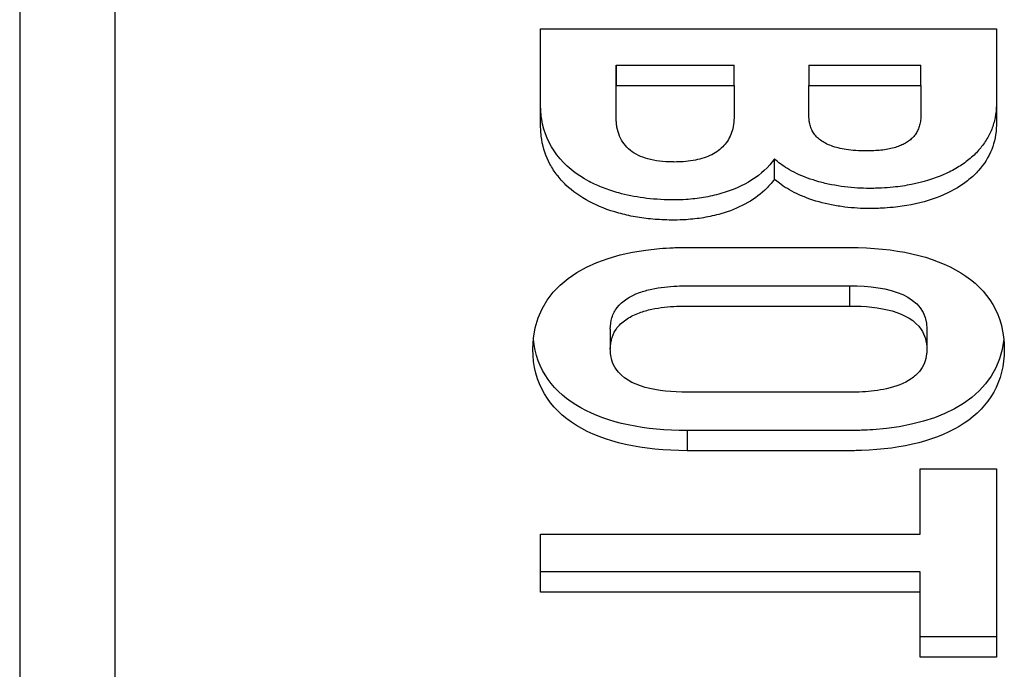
# Model space of a CAD drawing. Header units: millimetres. Extents: x 0 to 4378, y 0 to 2376.
# Tile 576 of 656: x 2233 to 2250, y 1211 to 1222. Entities that reach past the tile are written whole.
import ezdxf

# ---------------------------------------------------------------- set-up
doc = ezdxf.new("R2010")
doc.units = ezdxf.units.MM
doc.header["$LTSCALE"] = 0.2

# ---------------------------------------------------------------- blocks, each defined once
blk = doc.blocks.new('A$C1d6742d2')
for p, q in [((-18.145, 722.509), (-18.145, 688.295)), ((-9.002, 722.138), (-1.001, 722.138)), ((-7.676, 721.498), (-7.676, 721.144)), ((-7.676, 721.498), (-5.607, 721.498)), ((-7.676, 721.144), (-7.676, 721.498)), ((-5.607, 721.144), (-5.607, 721.498)), ((-4.293, 721.498), (-4.293, 721.144)), ((-4.293, 721.498), (-2.327, 721.498)), ((-2.327, 721.144), (-2.327, 721.498)), ((-7.676, 721.144), (-5.607, 721.144)), ((-4.293, 721.144), (-2.327, 721.144)), ((-2.327, 720.989), (-2.327, 720.635)), ((-5.607, 720.948), (-5.607, 720.595)), ((-4.899, 719.503), (-4.899, 719.857)), ((-3.573, 717.277), (-3.573, 717.631)), ((-7.779, 716.871), (-7.779, 716.518)), ((-2.224, 716.871), (-2.224, 716.518)), ((-6.43, 715.093), (-6.43, 714.74)), ((-2.339, 714.419), (-1.001, 714.419)), ((-2.339, 713.279), (-2.339, 714.419)), ((-1.001, 714.419), (-1.001, 711.121)), ((-9.002, 713.279), (-2.339, 713.279)), ((-9.002, 712.261), (-9.002, 713.279)), ((-2.339, 712.614), (-9.002, 712.614)), ((-2.339, 712.261), (-2.339, 712.614)), ((-2.339, 712.261), (-9.002, 712.261)), ((-2.339, 711.121), (-2.339, 712.261)), ((-1.001, 711.475), (-2.339, 711.475)), ((-1.001, 711.121), (-2.339, 711.121))]:
    blk.add_line(p, q)
for points, knots in [([(-16.474, 723.155), (-16.474, 717.451), (-16.474, 711.748), (-16.474, 700.34), (-16.474, 694.637), (-16.474, 688.933)], [0.000001, 0.000001, 0.000001, 0.000001, 2.419796, 2.419796, 4.839592, 4.839592, 4.839592, 4.839592]), ([(-4.899, 719.857), (-5.104, 719.567), (-5.439, 719.363), (-5.839, 719.248), (-5.937, 719.22), (-6.039, 719.197), (-6.144, 719.179), (-6.243, 719.163), (-6.346, 719.151), (-6.45, 719.144), (-6.518, 719.14), (-6.588, 719.138), (-6.659, 719.138), (-6.675, 719.138), (-6.69, 719.138), (-6.706, 719.138), (-7.051, 719.142), (-7.36, 719.185), (-7.632, 719.26), (-7.727, 719.285), (-7.816, 719.315), (-7.901, 719.348), (-7.988, 719.382), (-8.071, 719.42), (-8.148, 719.461), (-8.383, 719.586), (-8.573, 719.743), (-8.715, 719.928), (-8.854, 720.109), (-8.946, 720.317), (-8.983, 720.549), (-8.99, 720.59), (-8.994, 720.631), (-8.998, 720.673), (-9, 720.702), (-9.001, 720.732), (-9.002, 720.762), (-9.002, 720.77), (-9.002, 720.778), (-9.002, 720.786), (-9.002, 721.091), (-9.002, 721.395), (-9.002, 721.707), (-9.002, 721.851), (-9.002, 721.995), (-9.002, 722.138)], [0, 0, 0, 0, 0.1556836, 0.1556836, 0.1556836, 0.1937684, 0.1937684, 0.1937684, 0.2299256, 0.2299256, 0.2299256, 0.2538172, 0.2538172, 0.2538172, 0.2590254, 0.2590254, 0.2590254, 0.3716269, 0.3716269, 0.3716269, 0.4105239, 0.4105239, 0.4105239, 0.4502128, 0.4502128, 0.4502128, 0.5704985, 0.5704985, 0.5704985, 0.6884548, 0.6884548, 0.6884548, 0.7089529, 0.7089529, 0.7089529, 0.7234326, 0.7234326, 0.7234326, 0.7272652, 0.7272652, 0.7272652, 0.8754826, 0.8754826, 0.8754826, 0.9436126, 0.9436126, 0.9436126, 0.9436126]), ([(-4.899, 719.503), (-4.949, 719.433), (-5.006, 719.367), (-5.07, 719.307), (-5.271, 719.12), (-5.536, 718.981), (-5.839, 718.894), (-5.937, 718.866), (-6.039, 718.843), (-6.144, 718.826), (-6.243, 718.809), (-6.346, 718.798), (-6.45, 718.791), (-6.518, 718.786), (-6.588, 718.784), (-6.659, 718.784), (-6.675, 718.784), (-6.69, 718.784), (-6.706, 718.784), (-6.819, 718.786), (-6.928, 718.791), (-7.033, 718.8), (-7.14, 718.81), (-7.243, 718.824), (-7.342, 718.841), (-7.443, 718.859), (-7.54, 718.881), (-7.632, 718.906), (-7.823, 718.958), (-7.995, 719.026), (-8.148, 719.108), (-8.304, 719.191), (-8.441, 719.288), (-8.557, 719.399), (-8.615, 719.454), (-8.668, 719.513), (-8.715, 719.574), (-8.762, 719.635), (-8.803, 719.699), (-8.839, 719.766), (-8.91, 719.898), (-8.958, 720.042), (-8.983, 720.196), (-8.99, 720.236), (-8.994, 720.277), (-8.998, 720.319), (-9, 720.349), (-9.001, 720.378), (-9.002, 720.409), (-9.002, 720.417), (-9.002, 720.425), (-9.002, 720.433), (-9.002, 720.981), (-9.002, 721.573), (-9.002, 722.138)], [0, 0, 0, 0, 0.037807, 0.037807, 0.037807, 0.155684, 0.155684, 0.155684, 0.193768, 0.193768, 0.193768, 0.229926, 0.229926, 0.229926, 0.253817, 0.253817, 0.253817, 0.259025, 0.259025, 0.259025, 0.295833, 0.295833, 0.295833, 0.333377, 0.333377, 0.333377, 0.371627, 0.371627, 0.371627, 0.450213, 0.450213, 0.450213, 0.53037, 0.53037, 0.53037, 0.570499, 0.570499, 0.570499, 0.610248, 0.610248, 0.610248, 0.688455, 0.688455, 0.688455, 0.708953, 0.708953, 0.708953, 0.723433, 0.723433, 0.723433, 0.727295, 0.727295, 0.727295, 1, 1, 1, 1]), ([(-1.001, 722.138), (-1.001, 721.708), (-1.001, 721.276), (-1.001, 720.835), (-1.001, 720.824), (-1.002, 720.814), (-1.002, 720.803), (-1.004, 720.726), (-1.012, 720.653), (-1.026, 720.583), (-1.04, 720.511), (-1.06, 720.442), (-1.086, 720.376), (-1.113, 720.309), (-1.145, 720.245), (-1.183, 720.185), (-1.221, 720.122), (-1.266, 720.064), (-1.315, 720.008), (-1.366, 719.951), (-1.423, 719.897), (-1.484, 719.847), (-1.547, 719.795), (-1.615, 719.748), (-1.688, 719.704), (-1.762, 719.66), (-1.842, 719.619), (-1.925, 719.582), (-2.097, 719.507), (-2.288, 719.449), (-2.493, 719.408), (-2.597, 719.388), (-2.705, 719.372), (-2.817, 719.36), (-2.883, 719.353), (-2.951, 719.348), (-3.02, 719.345), (-3.054, 719.343), (-3.089, 719.342), (-3.124, 719.341), (-3.146, 719.341), (-3.167, 719.34), (-3.188, 719.34), (-3.202, 719.34), (-3.217, 719.34), (-3.23, 719.34), (-3.296, 719.34), (-3.369, 719.342), (-3.439, 719.346), (-3.59, 719.355), (-3.745, 719.374), (-3.896, 719.404), (-3.972, 719.419), (-4.047, 719.436), (-4.12, 719.457), (-4.257, 719.495), (-4.389, 719.543), (-4.51, 719.601), (-4.566, 719.628), (-4.62, 719.657), (-4.672, 719.689), (-4.755, 719.739), (-4.831, 719.795), (-4.899, 719.857)], [0.0614292, 0.0614292, 0.0614292, 0.0614292, 0.2854388, 0.2854388, 0.2854388, 0.2907392, 0.2907392, 0.2907392, 0.328313, 0.328313, 0.328313, 0.3667376, 0.3667376, 0.3667376, 0.4060575, 0.4060575, 0.4060575, 0.4463151, 0.4463151, 0.4463151, 0.4880471, 0.4880471, 0.4880471, 0.5306965, 0.5306965, 0.5306965, 0.5742196, 0.5742196, 0.5742196, 0.6635294, 0.6635294, 0.6635294, 0.7086783, 0.7086783, 0.7086783, 0.7356499, 0.7356499, 0.7356499, 0.7491356, 0.7491356, 0.7491356, 0.7573294, 0.7573294, 0.7573294, 0.762699, 0.762699, 0.762699, 0.7899458, 0.7899458, 0.7899458, 0.8487228, 0.8487228, 0.8487228, 0.8781535, 0.8781535, 0.8781535, 0.9329885, 0.9329885, 0.9329885, 0.9586021, 0.9586021, 0.9586021, 1, 1, 1, 1]), ([(-1.001, 722.138), (-1.001, 721.591), (-1.001, 721.043), (-1.001, 720.481), (-1.001, 720.47), (-1.002, 720.46), (-1.002, 720.449), (-1.005, 720.295), (-1.035, 720.153), (-1.086, 720.023), (-1.14, 719.887), (-1.218, 719.764), (-1.315, 719.655), (-1.366, 719.597), (-1.423, 719.543), (-1.484, 719.493), (-1.547, 719.442), (-1.615, 719.394), (-1.688, 719.351), (-1.992, 719.168), (-2.378, 719.052), (-2.817, 719.007), (-2.883, 719), (-2.951, 718.995), (-3.02, 718.991), (-3.054, 718.99), (-3.089, 718.988), (-3.124, 718.987), (-3.146, 718.987), (-3.167, 718.987), (-3.188, 718.986), (-3.202, 718.986), (-3.217, 718.986), (-3.23, 718.986), (-3.296, 718.986), (-3.369, 718.988), (-3.439, 718.992), (-3.514, 718.997), (-3.589, 719.004), (-3.665, 719.013), (-3.742, 719.023), (-3.82, 719.035), (-3.896, 719.05), (-4.045, 719.08), (-4.191, 719.12), (-4.327, 719.171), (-4.39, 719.194), (-4.451, 719.22), (-4.51, 719.248), (-4.566, 719.275), (-4.62, 719.304), (-4.672, 719.335), (-4.721, 719.365), (-4.768, 719.397), (-4.812, 719.431), (-4.842, 719.454), (-4.871, 719.478), (-4.899, 719.503)], [0, 0, 0, 0, 0.285439, 0.285439, 0.285439, 0.290739, 0.290739, 0.290739, 0.366738, 0.366738, 0.366738, 0.446315, 0.446315, 0.446315, 0.488047, 0.488047, 0.488047, 0.530697, 0.530697, 0.530697, 0.708678, 0.708678, 0.708678, 0.73565, 0.73565, 0.73565, 0.749136, 0.749136, 0.749136, 0.757329, 0.757329, 0.757329, 0.762699, 0.762699, 0.762699, 0.789946, 0.789946, 0.789946, 0.818999, 0.818999, 0.818999, 0.848723, 0.848723, 0.848723, 0.906488, 0.906488, 0.906488, 0.932988, 0.932988, 0.932988, 0.958602, 0.958602, 0.958602, 0.983123, 0.983123, 0.983123, 1, 1, 1, 1]), ([(-5.607, 721.144), (-5.607, 720.963), (-5.607, 720.782), (-5.607, 720.595), (-5.607, 720.589), (-5.607, 720.584), (-5.607, 720.579), (-5.608, 720.524), (-5.613, 720.472), (-5.623, 720.422), (-5.632, 720.374), (-5.645, 720.328), (-5.663, 720.285), (-5.68, 720.243), (-5.7, 720.204), (-5.725, 720.167), (-5.749, 720.131), (-5.776, 720.098), (-5.807, 720.067), (-5.838, 720.036), (-5.872, 720.008), (-5.91, 719.983), (-5.947, 719.958), (-5.988, 719.935), (-6.032, 719.915), (-6.075, 719.896), (-6.121, 719.879), (-6.171, 719.864), (-6.219, 719.85), (-6.272, 719.838), (-6.328, 719.828), (-6.382, 719.819), (-6.44, 719.812), (-6.502, 719.808), (-6.552, 719.804), (-6.604, 719.802), (-6.659, 719.802), (-6.668, 719.802), (-6.677, 719.803), (-6.687, 719.803), (-6.769, 719.804), (-6.845, 719.808), (-6.915, 719.817), (-7.063, 719.835), (-7.186, 719.87), (-7.287, 719.919), (-7.339, 719.944), (-7.386, 719.973), (-7.427, 720.006), (-7.47, 720.04), (-7.508, 720.079), (-7.539, 720.12), (-7.602, 720.205), (-7.642, 720.304), (-7.662, 720.415), (-7.667, 720.442), (-7.67, 720.47), (-7.672, 720.499), (-7.674, 720.513), (-7.675, 720.527), (-7.675, 720.542), (-7.675, 720.551), (-7.676, 720.56), (-7.676, 720.569), (-7.676, 720.575), (-7.676, 720.58), (-7.676, 720.586), (-7.676, 720.776), (-7.676, 720.96), (-7.676, 721.144)], [-1, -1, -1, -1, -0.858697, -0.858697, -0.858697, -0.854811, -0.854811, -0.854811, -0.814746, -0.814746, -0.814746, -0.775375, -0.775375, -0.775375, -0.737459, -0.737459, -0.737459, -0.700331, -0.700331, -0.700331, -0.663962, -0.663962, -0.663962, -0.628323, -0.628323, -0.628323, -0.593752, -0.593752, -0.593752, -0.559753, -0.559753, -0.559753, -0.526644, -0.526644, -0.526644, -0.499801, -0.499801, -0.499801, -0.495288, -0.495288, -0.495288, -0.455307, -0.455307, -0.455307, -0.371316, -0.371316, -0.371316, -0.327622, -0.327622, -0.327622, -0.281582, -0.281582, -0.281582, -0.188818, -0.188818, -0.188818, -0.166141, -0.166141, -0.166141, -0.154802, -0.154802, -0.154802, -0.147827, -0.147827, -0.147827, -0.143701, -0.143701, -0.143701, 0, 0, 0, 0]), ([(-2.327, 721.144), (-2.327, 720.98), (-2.327, 720.816), (-2.327, 720.635), (-2.327, 720.628), (-2.327, 720.622), (-2.328, 720.615), (-2.328, 720.613), (-2.328, 720.61), (-2.328, 720.607), (-2.329, 720.573), (-2.332, 720.542), (-2.337, 720.512), (-2.342, 720.481), (-2.349, 720.453), (-2.357, 720.426), (-2.366, 720.399), (-2.376, 720.373), (-2.388, 720.349), (-2.401, 720.325), (-2.415, 720.302), (-2.43, 720.281), (-2.446, 720.259), (-2.463, 720.239), (-2.482, 720.22), (-2.502, 720.201), (-2.523, 720.184), (-2.545, 720.167), (-2.568, 720.151), (-2.593, 720.135), (-2.619, 720.121), (-2.646, 720.107), (-2.674, 720.094), (-2.704, 720.083), (-2.735, 720.071), (-2.767, 720.06), (-2.8, 720.051), (-2.835, 720.041), (-2.871, 720.033), (-2.909, 720.026), (-2.948, 720.019), (-2.988, 720.014), (-3.03, 720.009), (-3.07, 720.005), (-3.111, 720.002), (-3.153, 719.999), (-3.178, 719.998), (-3.204, 719.997), (-3.23, 719.997), (-3.241, 719.997), (-3.252, 719.996), (-3.264, 719.996), (-3.271, 719.996), (-3.279, 719.996), (-3.286, 719.996), (-3.349, 719.996), (-3.411, 719.998), (-3.472, 720.002), (-3.529, 720.006), (-3.585, 720.012), (-3.639, 720.02), (-3.687, 720.028), (-3.735, 720.037), (-3.78, 720.048), (-3.821, 720.058), (-3.862, 720.071), (-3.9, 720.085), (-3.936, 720.098), (-3.97, 720.113), (-4.002, 720.13), (-4.032, 720.146), (-4.061, 720.163), (-4.088, 720.183), (-4.113, 720.202), (-4.137, 720.222), (-4.158, 720.244), (-4.178, 720.266), (-4.197, 720.289), (-4.213, 720.313), (-4.228, 720.337), (-4.242, 720.362), (-4.253, 720.389), (-4.264, 720.415), (-4.273, 720.443), (-4.279, 720.472), (-4.284, 720.492), (-4.287, 720.513), (-4.29, 720.535), (-4.291, 720.546), (-4.292, 720.557), (-4.292, 720.568), (-4.292, 720.572), (-4.292, 720.576), (-4.293, 720.58), (-4.293, 720.583), (-4.293, 720.587), (-4.293, 720.59), (-4.293, 720.594), (-4.293, 720.598), (-4.293, 720.602), (-4.293, 720.717), (-4.293, 720.834), (-4.293, 720.963), (-4.293, 721.025), (-4.293, 721.087), (-4.293, 721.144)], [-1, -1, -1, -1, -0.857198, -0.857198, -0.857198, -0.852436, -0.852436, -0.852436, -0.850426, -0.850426, -0.850426, -0.826623, -0.826623, -0.826623, -0.802255, -0.802255, -0.802255, -0.777308, -0.777308, -0.777308, -0.751772, -0.751772, -0.751772, -0.72564, -0.72564, -0.72564, -0.698911, -0.698911, -0.698911, -0.671313, -0.671313, -0.671313, -0.643179, -0.643179, -0.643179, -0.614529, -0.614529, -0.614529, -0.585127, -0.585127, -0.585127, -0.555329, -0.555329, -0.555329, -0.527635, -0.527635, -0.527635, -0.511532, -0.511532, -0.511532, -0.504668, -0.504668, -0.504668, -0.499941, -0.499941, -0.499941, -0.459026, -0.459026, -0.459026, -0.420687, -0.420687, -0.420687, -0.386439, -0.386439, -0.386439, -0.354728, -0.354728, -0.354728, -0.324742, -0.324742, -0.324742, -0.296006, -0.296006, -0.296006, -0.268212, -0.268212, -0.268212, -0.241145, -0.241145, -0.241145, -0.214858, -0.214858, -0.214858, -0.188908, -0.188908, -0.188908, -0.17061, -0.17061, -0.17061, -0.161461, -0.161461, -0.161461, -0.158333, -0.158333, -0.158333, -0.155636, -0.155636, -0.155636, -0.152312, -0.152312, -0.152312, -0.049645, -0.049645, -0.049645, 0, 0, 0, 0]), ([(-6.43, 714.74), (-7.998, 714.74), (-9.139, 715.324), (-9.139, 716.518), (-9.139, 717.589), (-8.231, 718.173), (-6.915, 718.284), (-6.837, 718.291), (-6.757, 718.296), (-6.676, 718.299), (-6.636, 718.301), (-6.595, 718.302), (-6.553, 718.303), (-6.523, 718.303), (-6.494, 718.304), (-6.464, 718.304), (-6.452, 718.304), (-6.441, 718.304), (-6.43, 718.304), (-5.496, 718.304), (-4.523, 718.304), (-3.573, 718.304)], [0, 0, 0, 0, 0.382465, 0.382465, 0.382465, 0.725639, 0.725639, 0.725639, 0.745982, 0.745982, 0.745982, 0.756259, 0.756259, 0.756259, 0.763607, 0.763607, 0.763607, 0.766337, 0.766337, 0.766337, 1, 1, 1, 1]), ([(-3.573, 718.304), (-1.996, 718.304), (-0.864, 717.714), (-0.864, 716.518), (-0.864, 715.375), (-1.91, 714.792), (-3.369, 714.743), (-3.41, 714.742), (-3.452, 714.741), (-3.494, 714.74), (-3.52, 714.74), (-3.547, 714.74), (-3.573, 714.74), (-4.514, 714.74), (-5.48, 714.74), (-6.43, 714.74)], [0, 0, 0, 0, 0.383273, 0.383273, 0.383273, 0.749287, 0.749287, 0.749287, 0.759628, 0.759628, 0.759628, 0.766147, 0.766147, 0.766147, 1, 1, 1, 1]), ([(-7.779, 716.871), (-7.779, 716.945), (-7.769, 717.012), (-7.75, 717.072), (-7.729, 717.139), (-7.697, 717.198), (-7.657, 717.251), (-7.567, 717.368), (-7.432, 717.453), (-7.269, 717.512), (-7.201, 717.537), (-7.128, 717.557), (-7.051, 717.574), (-6.98, 717.589), (-6.905, 717.601), (-6.829, 717.61), (-6.758, 717.618), (-6.685, 717.624), (-6.612, 717.627), (-6.552, 717.63), (-6.492, 717.631), (-6.43, 717.631), (-6.416, 717.631), (-6.403, 717.631), (-6.388, 717.631), (-6.381, 717.631), (-6.373, 717.631), (-6.366, 717.631), (-5.368, 717.631), (-4.519, 717.631), (-3.573, 717.631)], [-0.6951849, -0.6951849, -0.6951849, -0.6951849, -0.6577748, -0.6577748, -0.6577748, -0.6168404, -0.6168404, -0.6168404, -0.5264492, -0.5264492, -0.5264492, -0.4889249, -0.4889249, -0.4889249, -0.4540521, -0.4540521, -0.4540521, -0.4219748, -0.4219748, -0.4219748, -0.3960417, -0.3960417, -0.3960417, -0.3904325, -0.3904325, -0.3904325, -0.387604, -0.387604, -0.387604, 0, 0, 0, 0]), ([(-3.573, 717.631), (-2.899, 717.631), (-2.224, 717.471), (-2.224, 716.871), (-2.224, 716.871), (-2.224, 716.871), (-2.224, 716.871)], [-1, -1, -1, -1, -0.6951322, -0.6951322, -0.6951322, -0.6951308, -0.6951308, -0.6951308, -0.6951308]), ([(-6.43, 715.766), (-6.945, 715.766), (-7.467, 715.856), (-7.679, 716.171), (-7.711, 716.218), (-7.736, 716.271), (-7.753, 716.328), (-7.763, 716.363), (-7.77, 716.399), (-7.775, 716.438), (-7.777, 716.464), (-7.779, 716.49), (-7.779, 716.518), (-7.779, 716.671), (-7.735, 716.797), (-7.657, 716.898), (-7.61, 716.958), (-7.551, 717.01), (-7.483, 717.054), (-7.419, 717.095), (-7.347, 717.13), (-7.269, 717.159), (-7.201, 717.183), (-7.128, 717.204), (-7.051, 717.22), (-6.98, 717.235), (-6.905, 717.247), (-6.829, 717.256), (-6.758, 717.264), (-6.685, 717.27), (-6.612, 717.273), (-6.552, 717.276), (-6.492, 717.277), (-6.43, 717.277), (-6.416, 717.277), (-6.403, 717.277), (-6.388, 717.277), (-6.381, 717.277), (-6.373, 717.277), (-6.366, 717.277), (-5.368, 717.277), (-4.519, 717.277), (-3.573, 717.277)], [-1, -1, -1, -1, -0.765369, -0.765369, -0.765369, -0.730278, -0.730278, -0.730278, -0.70924, -0.70924, -0.70924, -0.695186, -0.695186, -0.695186, -0.61684, -0.61684, -0.61684, -0.569969, -0.569969, -0.569969, -0.526449, -0.526449, -0.526449, -0.488925, -0.488925, -0.488925, -0.454052, -0.454052, -0.454052, -0.421975, -0.421975, -0.421975, -0.396042, -0.396042, -0.396042, -0.390432, -0.390432, -0.390432, -0.387604, -0.387604, -0.387604, 0, 0, 0, 0]), ([(-3.573, 717.277), (-3.053, 717.277), (-2.534, 717.182), (-2.323, 716.864), (-2.26, 716.77), (-2.224, 716.655), (-2.224, 716.518), (-2.224, 716.491), (-2.226, 716.464), (-2.228, 716.439), (-2.235, 716.381), (-2.248, 716.328), (-2.267, 716.278), (-2.289, 716.224), (-2.319, 716.174), (-2.355, 716.13), (-2.395, 716.08), (-2.444, 716.037), (-2.5, 715.999), (-2.617, 715.919), (-2.765, 715.863), (-2.931, 715.827), (-3.001, 715.811), (-3.073, 715.799), (-3.147, 715.79), (-3.283, 715.773), (-3.426, 715.766), (-3.573, 715.766), (-3.589, 715.766), (-3.603, 715.766), (-3.619, 715.766), (-3.626, 715.766), (-3.632, 715.766), (-3.639, 715.766), (-4.642, 715.766), (-5.484, 715.766), (-6.43, 715.766)], [-1, -1, -1, -1, -0.765061, -0.765061, -0.765061, -0.695132, -0.695132, -0.695132, -0.681342, -0.681342, -0.681342, -0.649759, -0.649759, -0.649759, -0.614506, -0.614506, -0.614506, -0.575271, -0.575271, -0.575271, -0.492888, -0.492888, -0.492888, -0.458741, -0.458741, -0.458741, -0.39648, -0.39648, -0.39648, -0.390327, -0.390327, -0.390327, -0.387842, -0.387842, -0.387842, 0, 0, 0, 0]), ([(-0.873, 716.695), (-0.971, 715.719), (-1.891, 715.195), (-3.17, 715.107), (-3.236, 715.102), (-3.302, 715.099), (-3.369, 715.097), (-3.41, 715.095), (-3.452, 715.094), (-3.494, 715.094), (-3.52, 715.094), (-3.547, 715.093), (-3.573, 715.093), (-4.514, 715.093), (-5.48, 715.093), (-6.43, 715.093)], [0.4025887, 0.4025887, 0.4025887, 0.4025887, 0.7324448, 0.7324448, 0.7324448, 0.7492872, 0.7492872, 0.7492872, 0.7596282, 0.7596282, 0.7596282, 0.7661465, 0.7661465, 0.7661465, 1, 1, 1, 1])]:
    blk.add_open_spline(points, degree=3, knots=knots)
blk.add_open_spline([(-6.43, 715.093), (-7.919, 715.093), (-9.023, 715.62), (-9.13, 716.695)], degree=3)

msp = doc.modelspace()

# ---------------------------------------------------------------- block references
msp.add_blockref('A$C1d6742d2', (2251.163, 499.915))

doc.saveas('drawing.dxf')
